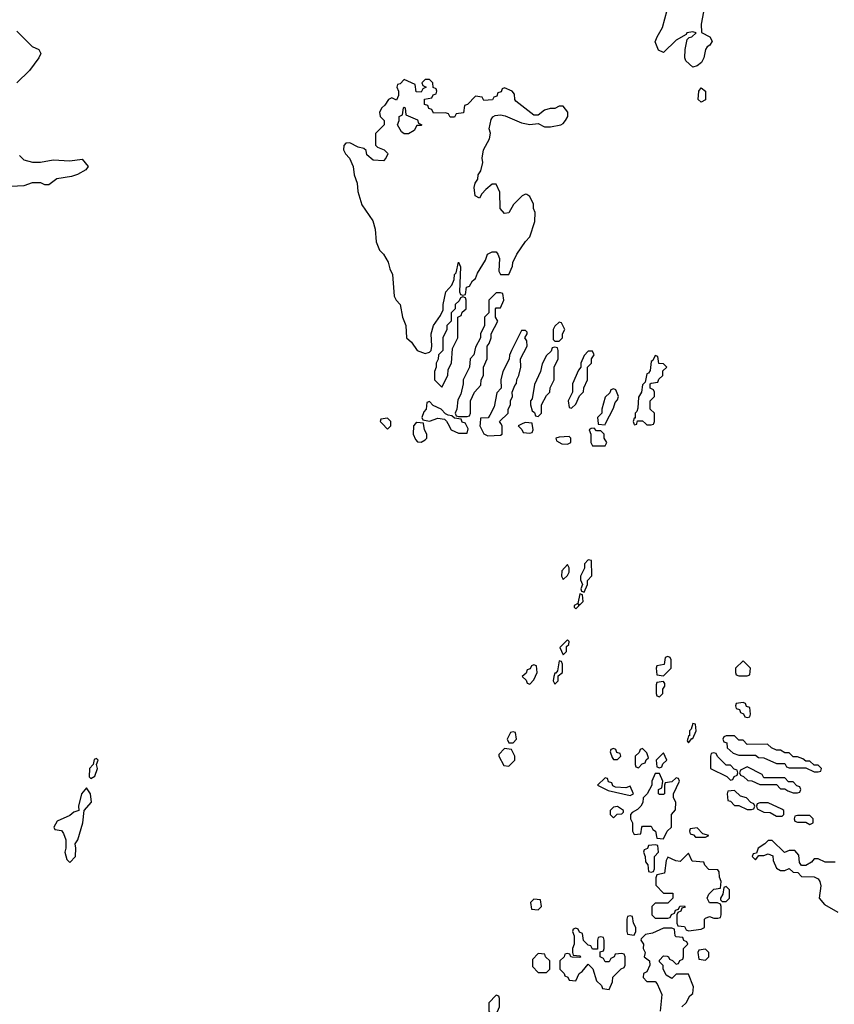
# Model space of a CAD drawing. Header units: inches. Extents: x 2601682 to 2755810, y 449311 to 584050.
# Tile 262 of 505: x 2668670 to 2672567, y 507222 to 511932. Entities that reach past the tile are written whole.
import ezdxf

# ---------------------------------------------------------------- set-up
doc = ezdxf.new("R2010")
doc.units = ezdxf.units.IN
doc.header["$MEASUREMENT"] = 0
for name, color, linetype in [('C6560', 7, 'Continuous'), ('C6561', 7, 'Continuous'), ('C6570', 7, 'Continuous'), ('C6571', 7, 'Continuous')]:
    doc.layers.add(name, color=color, linetype=linetype)

msp = doc.modelspace()

# ---------------------------------------------------------------- linework, layer by layer
at = {"layer": 'C6560', "color": 2, "elevation": 10}
for points in [[(2669038, 508398), (2669026.4, 508393.6), (2669022, 508370), (2669004.7, 508350), (2669002, 508310), (2669010, 508302), (2669030, 508314), (2669042, 508350), (2669038, 508370), (2669046, 508390)], [(2668990, 508258), (2668966, 508230), (2668952, 508170), (2668954, 508150), (2668930, 508142), (2668910, 508126), (2668850, 508098), (2668834, 508070), (2668838, 508058), (2668870, 508054), (2668879.6, 508039.6), (2668891.3, 508010), (2668891.3, 507970), (2668886, 507950), (2668895.3, 507915.3), (2668910, 507901), (2668937.2, 507930), (2668939, 507970), (2668935.3, 507990), (2668948.7, 508010), (2668973.2, 508090), (2668978, 508150), (2669013.2, 508190), (2669008.7, 508230)]]:
    msp.add_lwpolyline(points, close=True, dxfattribs=at)
at = {"layer": 'C6561', "color": 2, "elevation": 6}
for points in [[(2668656.8, 511876.8), (2668730, 511804.7), (2668762, 511790), (2668771.3, 511770), (2668762, 511750), (2668718, 511690), (2668656, 511630)], [(2668670, 511282), (2668690, 511262), (2668731.6, 511251.6), (2668770, 511251.3), (2668830, 511262.8), (2668910, 511257.3), (2668970, 511264.7), (2668998, 511230), (2668986.4, 511213.6), (2668947.5, 511192.5), (2668917.6, 511182.4), (2668848.7, 511171.3), (2668810, 511142), (2668790, 511142), (2668771.6, 511151.6), (2668730, 511151.5), (2668690, 511137.2), (2668630, 511134)]]:
    msp.add_lwpolyline(points, dxfattribs=at)
at = {"layer": 'C6570', "color": 2, "elevation": 10}
for points in [[(2670404, 510000), (2670430, 509974), (2670446, 509990), (2670446, 510000)], [(2670564, 510000), (2670554, 509990), (2670552, 509950), (2670563.6, 509923.6), (2670572.7, 509912.7), (2670590, 509912), (2670610, 509922), (2670618, 509930), (2670618, 509950), (2670606, 509970), (2670602.3, 510000)], [(2670718.3, 510000), (2670734, 509970), (2670770, 509954), (2670810, 509954), (2670815.3, 509975.3), (2670803, 510000)], [(2670872.1, 510000), (2670871.3, 509990), (2670890, 509952), (2670910, 509942), (2670970, 509944.7), (2670978, 509950), (2670978, 509990), (2670972, 510000)], [(2671076.5, 510000), (2671054, 509990), (2671072.7, 509972.7), (2671078, 509958), (2671110, 509954), (2671122, 509958), (2671126, 509970), (2671122.3, 510000)], [(2671437.7, 510000), (2671438, 509998), (2671470, 509994), (2671473, 510000)], [(2671608, 510000), (2671610, 509994), (2671622, 509998), (2671622.5, 510000)], [(2671664, 510000), (2671670, 509994), (2671690, 509994), (2671702, 509998), (2671702.7, 510000)], [(2672570, 507902), (2672523.1, 507903.1), (2672490, 507918), (2672470, 507918), (2672456.9, 507903.1), (2672430, 507886), (2672410, 507886), (2672400.4, 507900.4), (2672396.4, 507936.4), (2672378, 507958), (2672350, 507958), (2672328.7, 507948.7), (2672270, 508006), (2672250, 508006), (2672234, 507990), (2672202, 507970), (2672194, 507946), (2672178, 507942), (2672174, 507930), (2672190, 507914), (2672206, 507934), (2672230, 507934), (2672250, 507942), (2672272, 507932), (2672274, 507910), (2672290, 507874), (2672310, 507862), (2672330, 507862), (2672350, 507872), (2672370, 507854), (2672392.7, 507852.7), (2672410, 507834), (2672470, 507832), (2672490, 507822), (2672498, 507810), (2672502, 507790), (2672494, 507730), (2672519.6, 507699.6), (2672583.6, 507663.6)], [(2671838, 507210), (2671858, 507230), (2671876.4, 507263.6), (2671890, 507274), (2671893.6, 507306.4), (2671870, 507366), (2671810, 507366), (2671790, 507346), (2671762, 507362), (2671748, 507392), (2671748, 507408), (2671730, 507426), (2671730, 507434), (2671750, 507454), (2671767.3, 507452.7), (2671774, 507450), (2671778, 507438), (2671792.7, 507432.7), (2671810, 507414), (2671822, 507418), (2671827.3, 507432.7), (2671842, 507438), (2671846, 507450), (2671846, 507490), (2671866, 507510), (2671862, 507522), (2671847.3, 507527.3), (2671842, 507542), (2671810, 507546), (2671806, 507550), (2671802, 507582), (2671790, 507586), (2671750, 507586), (2671696.9, 507563.1), (2671663.6, 507556.4), (2671643.6, 507536.4), (2671642, 507530), (2671654, 507510), (2671652, 507490), (2671662, 507470), (2671658, 507450), (2671682, 507430), (2671684.7, 507410), (2671670, 507378), (2671654, 507370), (2671652, 507350), (2671670, 507332), (2671710, 507331.3), (2671719.8, 507319.8), (2671742, 507270), (2671734, 507190)]]:
    msp.add_lwpolyline(points, dxfattribs=at)
for points in [[(2671418, 509978), (2671403.6, 509976.4), (2671394, 509970), (2671402, 509950), (2671402, 509910), (2671410, 509894), (2671470, 509894), (2671478, 509910), (2671466, 509930), (2671466, 509950), (2671450, 509966), (2671430, 509966)], [(2671298, 509938), (2671250, 509935.3), (2671234, 509930), (2671238, 509918), (2671263.6, 509903.6), (2671290, 509902), (2671306, 509910), (2671306, 509930)], [(2671390, 509348), (2671372, 509330), (2671371.6, 509308.4), (2671352, 509270), (2671352.7, 509252.7), (2671362, 509230), (2671354, 509210), (2671358, 509198), (2671370, 509194), (2671386, 509230), (2671386, 509250), (2671407.3, 509272.7), (2671406, 509346)], [(2671290, 509326), (2671263.6, 509296.4), (2671262, 509270), (2671270, 509254), (2671290, 509274), (2671298, 509290), (2671298, 509310)], [(2671350, 509186), (2671339.6, 509140.4), (2671322, 509130), (2671322, 509122), (2671330, 509114), (2671346, 509130), (2671342, 509138), (2671350, 509134), (2671366, 509150), (2671362, 509182)], [(2671290, 508966), (2671254, 508930), (2671270, 508894), (2671286, 508910), (2671286, 508934), (2671296.4, 508943.6), (2671298, 508958)], [(2671250, 508866), (2671242, 508818), (2671234, 508806), (2671230, 508806), (2671224.7, 508790), (2671222, 508770), (2671230, 508754), (2671246, 508770), (2671246, 508794), (2671266, 508810), (2671266, 508850), (2671262, 508862)], [(2671770, 508886), (2671758, 508882), (2671752.7, 508847.3), (2671718, 508842), (2671714, 508830), (2671718, 508798), (2671750, 508794), (2671786, 508830), (2671786, 508870), (2671782, 508882)], [(2672130, 508866), (2672094, 508830), (2672094, 508810), (2672098, 508798), (2672110, 508794), (2672150, 508794), (2672162, 508798), (2672166, 508830)], [(2671130, 508846), (2671118, 508842), (2671112.7, 508827.3), (2671098, 508822), (2671092.7, 508807.3), (2671074, 508790), (2671092.7, 508772.7), (2671098, 508758), (2671110, 508754), (2671130, 508774), (2671146, 508810), (2671142, 508842)], [(2671750, 508766), (2671718, 508762), (2671714, 508750), (2671714, 508710), (2671718, 508698), (2671730, 508694), (2671746, 508710), (2671746, 508730), (2671756.4, 508743.6), (2671756.4, 508756.4)], [(2672130, 508666), (2672098, 508662), (2672094, 508650), (2672098, 508638), (2672112.7, 508632.7), (2672118, 508618), (2672132.7, 508612.7), (2672138, 508598), (2672150, 508594), (2672162, 508598), (2672166, 508610), (2672162, 508642), (2672147.3, 508647.3), (2672142, 508662)], [(2671890, 508566), (2671882, 508538), (2671874, 508530), (2671874, 508506), (2671870, 508506), (2671865.4, 508494.6), (2671863.6, 508483.6), (2671870, 508474), (2671886, 508494), (2671890, 508494), (2671906, 508530), (2671902, 508562)], [(2671030, 508526), (2671018, 508522), (2671002, 508490), (2671010, 508474), (2671030, 508474), (2671046, 508490), (2671042, 508522)], [(2672090, 508506), (2672050, 508506), (2672038, 508502), (2672034, 508490), (2672038, 508478), (2672052.7, 508472.7), (2672054, 508450), (2672083.6, 508423.6), (2672110, 508414), (2672190, 508414), (2672203.6, 508403.6), (2672230, 508402), (2672290, 508374), (2672330, 508374), (2672338, 508358), (2672350, 508354), (2672430, 508354), (2672470, 508334), (2672490, 508334), (2672502, 508338), (2672506, 508350), (2672490, 508366), (2672470, 508366), (2672450, 508386), (2672430, 508386), (2672416.4, 508396.4), (2672390, 508406), (2672370, 508406), (2672350, 508426), (2672330, 508426), (2672310, 508438), (2672290, 508438), (2672266, 508450), (2672247.3, 508467.3), (2672150, 508466), (2672130, 508486), (2672110, 508486)], [(2670990, 508446), (2670962, 508418), (2670962, 508410), (2670985.4, 508365.4), (2671010, 508362), (2671038, 508390), (2671038, 508410), (2671022, 508442)], [(2671510, 508446), (2671498, 508442), (2671494, 508430), (2671503.6, 508403.6), (2671510, 508394), (2671530, 508394), (2671546, 508410), (2671542, 508422), (2671527.3, 508427.3), (2671522, 508442)], [(2671650, 508446), (2671638, 508442), (2671632.7, 508427.3), (2671614, 508410), (2671614, 508370), (2671618, 508358), (2671630, 508354), (2671647.3, 508372.7), (2671662, 508378), (2671667.3, 508392.7), (2671678, 508402), (2671670, 508426)], [(2671750, 508426), (2671714, 508390), (2671718, 508358), (2671730, 508354), (2671742, 508358), (2671747.3, 508372.7), (2671766, 508390)], [(2671990, 508426), (2671978, 508422), (2671974, 508410), (2671974, 508350), (2672052.7, 508312.7), (2672070, 508294), (2672082, 508298), (2672087.3, 508312.7), (2672102, 508318), (2672106, 508330), (2672102, 508342), (2672087.3, 508347.3), (2672070, 508366), (2672050, 508366), (2672007.3, 508407.3), (2672002, 508422)], [(2672150, 508358), (2672118, 508342), (2672114, 508330), (2672118, 508318), (2672132.7, 508312.7), (2672152.7, 508292.7), (2672171.6, 508291.6), (2672210, 508274), (2672290, 508274), (2672310, 508254), (2672330, 508254), (2672343.6, 508243.6), (2672370, 508234), (2672390, 508234), (2672402, 508238), (2672406, 508250), (2672402, 508262), (2672387.3, 508267.3), (2672370, 508286), (2672347.3, 508287.3), (2672330, 508306), (2672230, 508306), (2672222, 508322)], [(2671470, 508306), (2671434, 508270), (2671485.4, 508245.4), (2671590, 508222), (2671606, 508230), (2671590, 508266), (2671570, 508258), (2671520.4, 508260.4), (2671507.3, 508267.3), (2671502, 508282), (2671487.3, 508287.3), (2671482, 508302)], [(2671730, 508326), (2671710, 508326), (2671694, 508290), (2671694, 508270), (2671672, 508230), (2671652, 508210), (2671651.6, 508188.4), (2671642, 508170), (2671625.4, 508154.6), (2671599.6, 508140.4), (2671592, 508130), (2671592, 508110), (2671602, 508090), (2671602, 508050), (2671610, 508034), (2671642, 508038), (2671646, 508070), (2671650, 508074), (2671690, 508074), (2671698, 508058), (2671712, 508050), (2671718, 508018), (2671750, 508014), (2671768, 508050), (2671788, 508070), (2671788, 508130), (2671807.3, 508152.7), (2671808, 508190), (2671798, 508210), (2671798, 508230), (2671826, 508290), (2671822, 508302), (2671810, 508306), (2671790, 508286), (2671758, 508282), (2671754, 508270), (2671754, 508230), (2671750, 508226), (2671730, 508226), (2671726, 508230), (2671726, 508250), (2671742, 508258), (2671746, 508290)], [(2672090, 508246), (2672058, 508242), (2672054, 508230), (2672058, 508198), (2672070, 508194), (2672090, 508174), (2672110, 508174), (2672150, 508154), (2672170, 508154), (2672182, 508158), (2672186, 508170), (2672182, 508182), (2672167.3, 508187.3), (2672146, 508210), (2672118, 508218)], [(2671530, 508168), (2671510, 508166), (2671494, 508150), (2671494, 508130), (2671510, 508114), (2671528, 508132), (2671550, 508134), (2671558, 508142), (2671558, 508150)], [(2672250, 508186), (2672210, 508186), (2672198, 508182), (2672194, 508170), (2672198, 508158), (2672230, 508142), (2672259.6, 508139.6), (2672290, 508122), (2672310, 508122), (2672318, 508122), (2672326, 508130), (2672326, 508150), (2672316.4, 508156.4)], [(2672450, 508126), (2672390, 508126), (2672378, 508122), (2672374, 508110), (2672378, 508098), (2672390, 508094), (2672430, 508094), (2672450, 508082), (2672466, 508090), (2672466, 508110)], [(2671910, 508066), (2671878, 508062), (2671874, 508050), (2671878, 508038), (2671892.7, 508032.7), (2671902, 508022), (2671950, 508022), (2671966, 508030), (2671938, 508038)], [(2671710, 507986), (2671678, 507982), (2671672.7, 507967.3), (2671658, 507962), (2671654, 507950), (2671662, 507930), (2671663.6, 507903.6), (2671674, 507890), (2671678, 507858), (2671690, 507854), (2671702, 507858), (2671706, 507870), (2671706, 507930), (2671726, 507950), (2671722, 507982)], [(2671870, 507946), (2671830, 507906), (2671808.4, 507908.4), (2671770, 507926), (2671762, 507910), (2671754, 507850), (2671718, 507842), (2671712.7, 507827.3), (2671712.7, 507792.7), (2671750, 507754), (2671794, 507754), (2671794, 507730), (2671770, 507706), (2671710, 507706), (2671694, 507690), (2671694, 507650), (2671710, 507634), (2671770, 507634), (2671782, 507638), (2671787.3, 507652.7), (2671802, 507658), (2671807.3, 507672.7), (2671822, 507678), (2671827.3, 507692.7), (2671850, 507694), (2671852.7, 507687.3), (2671838, 507682), (2671832.7, 507667.3), (2671818, 507662), (2671814, 507650), (2671814, 507610), (2671818, 507598), (2671850, 507594), (2671858, 507578), (2671870, 507574), (2671930, 507582), (2671946, 507590), (2671946, 507630), (2671950, 507634), (2671970, 507642), (2671990, 507634), (2672010, 507634), (2672022, 507638), (2672026, 507650), (2672026, 507690), (2672022, 507702), (2672007.3, 507707.3), (2671970, 507708), (2671958, 507730), (2671966, 507750), (2671990, 507774), (2672022, 507778), (2672026, 507810), (2672018, 507830), (2672016.4, 507856.4), (2672010, 507866), (2671967.3, 507867.3), (2671947.3, 507887.3), (2671942, 507902), (2671887.3, 507907.3)], [(2672050, 507786), (2672038, 507782), (2672034, 507750), (2672022, 507730), (2672022, 507722), (2672030, 507714), (2672050, 507714), (2672066, 507730), (2672066, 507770)], [(2671130, 507726), (2671114, 507710), (2671118, 507678), (2671150, 507674), (2671166, 507690), (2671162, 507722)], [(2671590, 507646), (2671578, 507642), (2671574, 507630), (2671574, 507570), (2671578, 507558), (2671610, 507554), (2671618, 507570), (2671618, 507590), (2671606, 507610), (2671602, 507642)], [(2671330, 507586), (2671318, 507582), (2671314, 507570), (2671322, 507550), (2671322, 507510), (2671314, 507490), (2671314, 507470), (2671318, 507458), (2671350, 507454), (2671354, 507450), (2671350, 507446), (2671312.7, 507447.3), (2671306, 507450), (2671302, 507462), (2671290, 507466), (2671278, 507462), (2671274, 507450), (2671254, 507430), (2671254, 507390), (2671274, 507370), (2671278, 507358), (2671292.7, 507352.7), (2671298, 507338), (2671330, 507334), (2671346, 507370), (2671360.4, 507379.6), (2671390, 507414), (2671411.6, 507391.6), (2671430, 507334), (2671452.7, 507312.7), (2671458, 507298), (2671490, 507294), (2671506, 507330), (2671507.3, 507352.7), (2671547.3, 507392.7), (2671562, 507398), (2671566, 507410), (2671566, 507450), (2671562, 507462), (2671550, 507466), (2671518, 507462), (2671514, 507450), (2671498, 507442), (2671490, 507426), (2671470, 507426), (2671462, 507442), (2671446, 507450), (2671446, 507474), (2671462, 507478), (2671466, 507490), (2671466, 507530), (2671462, 507542), (2671450, 507546), (2671438, 507542), (2671434, 507530), (2671434, 507486), (2671410, 507486), (2671402, 507502), (2671390, 507506), (2671367.3, 507527.3), (2671362, 507562), (2671347.3, 507567.3), (2671342, 507582)], [(2671150, 507466), (2671123.6, 507436.4), (2671123.6, 507403.6), (2671150, 507374), (2671190, 507374), (2671206, 507390), (2671206, 507430), (2671186, 507450), (2671182, 507462)], [(2671950, 507486), (2671918, 507482), (2671914, 507470), (2671918, 507438), (2671950, 507434), (2671966, 507450), (2671966, 507470)], [(2670950, 507266), (2670914, 507230), (2670914, 507190), (2670930, 507174), (2670950, 507174), (2670966, 507210), (2670966, 507250), (2670962, 507262)]]:
    msp.add_lwpolyline(points, close=True, dxfattribs=at)
at = {"layer": 'C6571', "color": 2}
for points, elevation in [([(2671940.5, 511970), (2671930.6, 511910.6), (2671931.3, 511871.3), (2671972, 511850), (2671982, 511830), (2671971.3, 511810), (2671958, 511802), (2671950.8, 511789.2), (2671943.1, 511750), (2671931.8, 511728.2), (2671910, 511712.3), (2671890, 511706), (2671856, 511736), (2671852.3, 511750), (2671853.6, 511790), (2671863.1, 511836.9), (2671873.2, 511846.8), (2671886, 511850), (2671906, 511870), (2671890, 511874), (2671862, 511870), (2671858, 511862), (2671810, 511834), (2671750, 511775.3), (2671726.3, 511786.3), (2671710, 511826), (2671719, 511850), (2671745.6, 511894.4), (2671790, 512062)], 6), ([(2670972, 510000), (2670966, 510010), (2671006, 510050), (2671006, 510070), (2671018, 510090), (2671018, 510110), (2671028, 510130), (2671026, 510150), (2671038, 510182), (2671047.3, 510192.7), (2671048.4, 510211.6), (2671058, 510230), (2671068, 510270), (2671066, 510310), (2671098, 510370), (2671096.4, 510396.4), (2671086, 510410), (2671098, 510430), (2671098, 510438), (2671090, 510446), (2671070, 510446), (2671022, 510350), (2671012.7, 510327.3), (2671011.6, 510308.4), (2670982, 510250), (2670972, 510210), (2670974, 510170), (2670952.7, 510147.3), (2670939.6, 510080.4), (2670919.6, 510040.4), (2670911.6, 510028.4), (2670874, 510026), (2670872.1, 510000)], 10), ([(2671702.7, 510000), (2671706, 510010), (2671706, 510050), (2671686, 510070), (2671686, 510110), (2671706, 510130), (2671706, 510150), (2671702, 510162), (2671686, 510170), (2671686, 510190), (2671690, 510194), (2671722, 510198), (2671727.3, 510212.7), (2671746, 510230), (2671747.3, 510252.7), (2671766, 510270), (2671750, 510286), (2671727.3, 510287.3), (2671722, 510322), (2671710, 510326), (2671698, 510302), (2671690, 510298), (2671685.4, 510254.6), (2671678, 510242), (2671670, 510238), (2671662, 510198), (2671650, 510186), (2671644.7, 510150), (2671630, 510126), (2671626.4, 510073.6), (2671622, 510058), (2671614, 510050), (2671614, 510026), (2671610, 510026), (2671604.7, 510010), (2671608, 510000)], 10), ([(2671473, 510000), (2671510, 510074), (2671518, 510102), (2671530, 510114), (2671534, 510130), (2671522, 510162), (2671510, 510166), (2671498, 510162), (2671492.7, 510147.3), (2671470, 510126), (2671454, 510070), (2671454, 510050), (2671434, 510030), (2671437.7, 510000)], 10), ([(2670803, 510000), (2670802, 510002), (2670787.3, 510007.3), (2670782, 510022), (2670750, 510026), (2670738, 510038), (2670720.4, 510040.4), (2670707.3, 510047.3), (2670686, 510070), (2670647.3, 510087.3), (2670630, 510106), (2670618, 510102), (2670614, 510070), (2670603.6, 510056.4), (2670594, 510030), (2670598, 510018), (2670630, 510012), (2670670, 510026), (2670702, 510022), (2670712, 510012), (2670718.3, 510000)], 10), ([(2670446, 510000), (2670446, 510010), (2670430, 510026), (2670398, 510022), (2670394, 510010), (2670404, 510000)], 10), ([(2670602.3, 510000), (2670602, 510002), (2670570, 510006), (2670564, 510000)], 10), ([(2671122.3, 510000), (2671122, 510002), (2671090, 510006), (2671076.5, 510000)], 10), ([(2671622.5, 510000), (2671626, 510014), (2671650, 510014), (2671664, 510000)], 10)]:
    msp.add_lwpolyline(points, dxfattribs=dict(at, elevation=elevation))
for points, elevation in [([(2670630, 511646), (2670610, 511646), (2670594, 511630), (2670598, 511618), (2670614, 511610), (2670598, 511602), (2670590, 511586), (2670567.3, 511587.3), (2670562, 511622), (2670510, 511646), (2670490, 511626), (2670478, 511622), (2670474, 511610), (2670482, 511590), (2670482, 511570), (2670472.7, 511547.3), (2670450, 511558), (2670434, 511550), (2670416.9, 511523.1), (2670402, 511510), (2670392, 511490), (2670394, 511470), (2670414, 511450), (2670414, 511430), (2670372.7, 511387.3), (2670372.7, 511332.7), (2670382, 511322), (2670414, 511310), (2670430, 511294), (2670432, 511290), (2670422, 511270), (2670410, 511258), (2670360.4, 511260.4), (2670330, 511286), (2670327.3, 511307.3), (2670316.4, 511316.4), (2670290, 511322), (2670250, 511342.7), (2670230, 511341.2), (2670220.7, 511330), (2670219.1, 511310), (2670228, 511290), (2670247.3, 511270), (2670266, 511230), (2670270.8, 511190), (2670284, 511150), (2670287.3, 511110), (2670306.2, 511046.2), (2670358.8, 510970), (2670370.7, 510930), (2670374.8, 510870), (2670391, 510830), (2670410.5, 510810.5), (2670433, 510773), (2670440.5, 510740.5), (2670453.7, 510713.7), (2670461, 510610), (2670470.7, 510590.7), (2670490.7, 510570), (2670500.7, 510510), (2670517.3, 510470), (2670521, 510410), (2670544.7, 510390), (2670572, 510350), (2670610, 510336), (2670630, 510342), (2670638, 510350), (2670642, 510370), (2670639, 510430), (2670649.3, 510470), (2670683.1, 510516.9), (2670695.3, 510544.7), (2670695.3, 510570), (2670709, 510630), (2670738, 510662), (2670748.7, 510690), (2670750, 510714), (2670758, 510722), (2670770, 510772), (2670778, 510750), (2670774, 510630), (2670778, 510618), (2670790, 510614), (2670802, 510618), (2670807.3, 510652.7), (2670822, 510658), (2670836.4, 510683.6), (2670850, 510694), (2670860.2, 510719.8), (2670898, 510782), (2670908.7, 510810), (2670930, 510822), (2670950, 510822), (2670958, 510810), (2670964.7, 510790), (2670962, 510730), (2670970, 510714), (2671010, 510714), (2671027.3, 510752.7), (2671028.4, 510771.6), (2671048, 510810), (2671090, 510872), (2671110, 510894), (2671133.6, 510966.4), (2671135.3, 511010), (2671128, 511030), (2671128, 511050), (2671110, 511086), (2671096.4, 511096.4), (2671090, 511098), (2671074, 511090), (2671031.6, 511048.4), (2671010, 511008), (2670990, 511006), (2670968.9, 511028.9), (2670967.3, 511107.3), (2670950, 511146), (2670930, 511146), (2670899.6, 511120.4), (2670881, 511099), (2670870, 511078), (2670849, 511090), (2670844, 511130), (2670849.2, 511150.8), (2670862, 511170), (2670864, 511190), (2670875.3, 511210), (2670885.2, 511250), (2670882.7, 511270), (2670889.4, 511310), (2670917.5, 511362.5), (2670922.7, 511390), (2670916, 511410), (2670925.6, 511454.4), (2670932.9, 511467.1), (2670945.2, 511474.8), (2670970, 511477.3), (2670993, 511473), (2671070, 511438.8), (2671110, 511431), (2671150, 511436), (2671179.8, 511419.8), (2671210, 511419.1), (2671258, 511430), (2671270, 511436), (2671281.2, 511450), (2671292.7, 511470), (2671292.3, 511490), (2671270, 511518), (2671250, 511518), (2671230, 511508), (2671207.3, 511507.3), (2671181, 511499), (2671150, 511475.3), (2671130, 511475.3), (2671043.1, 511543.1), (2671038, 511550), (2671036.4, 511576.4), (2671026, 511590), (2670990, 511606), (2670978, 511602), (2670972.7, 511587.3), (2670958, 511582), (2670952.7, 511567.3), (2670938, 511562), (2670931.6, 511548.4), (2670890, 511546), (2670882, 511562), (2670850, 511566), (2670812.7, 511527.3), (2670798, 511522), (2670792.7, 511487.3), (2670758, 511482), (2670750, 511466), (2670730, 511466), (2670722, 511482), (2670707.3, 511487.3), (2670650, 511486), (2670642, 511502), (2670627.3, 511507.3), (2670622, 511522), (2670607.3, 511527.3), (2670607.3, 511552.7), (2670642, 511558), (2670647.3, 511572.7), (2670662, 511578), (2670666, 511590), (2670662, 511602), (2670647.3, 511607.3), (2670646, 511630)], 10), ([(2671930, 511538), (2671916, 511550), (2671919.5, 511590), (2671930, 511606.8), (2671950.3, 511590.4), (2671950, 511549)], 6), ([(2670510, 511386), (2670496.4, 511396.4), (2670478, 511430), (2670486, 511450), (2670486, 511470), (2670502, 511478), (2670506, 511510), (2670510, 511514), (2670514, 511510), (2670518, 511478), (2670572.7, 511452.7), (2670578, 511438), (2670594, 511430), (2670590, 511426), (2670570, 511426), (2670556.9, 511403.1), (2670530, 511386)], 10), ([(2670790, 510606), (2670778, 510602), (2670772.7, 510587.3), (2670754, 510570), (2670754, 510550), (2670734, 510530), (2670734, 510490), (2670714, 510470), (2670714, 510450), (2670694, 510410), (2670694, 510350), (2670674, 510330), (2670671.6, 510308.4), (2670662, 510290), (2670662, 510270), (2670654, 510250), (2670654, 510210), (2670690, 510174), (2670718, 510230), (2670720.4, 510259.6), (2670735.3, 510290), (2670740.4, 510359.6), (2670766, 510410), (2670766, 510510), (2670782, 510518), (2670787.3, 510532.7), (2670806, 510550), (2670806, 510590), (2670802, 510602)], 10), ([(2670970, 510626), (2670950, 510626), (2670914, 510590), (2670914, 510530), (2670894, 510510), (2670894, 510470), (2670874, 510430), (2670874, 510410), (2670850, 510366), (2670842, 510330), (2670824.7, 510310), (2670822, 510270), (2670792, 510210), (2670792, 510190), (2670779.6, 510140.4), (2670765.4, 510114.6), (2670762, 510070), (2670754, 510050), (2670758, 510038), (2670770, 510034), (2670810, 510034), (2670822, 510038), (2670826, 510050), (2670826, 510110), (2670846, 510150), (2670876.4, 510183.6), (2670878, 510210), (2670888, 510230), (2670888, 510270), (2670906, 510310), (2670906, 510370), (2670916.4, 510383.6), (2670926, 510410), (2670926, 510430), (2670958, 510490), (2670946, 510510), (2670946, 510550), (2670950, 510554), (2670970, 510554), (2670986, 510590), (2670982, 510622)], 10), ([(2671250, 510486), (2671230, 510466), (2671222, 510450), (2671222, 510402), (2671230, 510394), (2671250, 510394), (2671266, 510410), (2671266, 510430), (2671278, 510450), (2671262, 510482)], 10), ([(2671230, 510366), (2671218, 510362), (2671212.7, 510347.3), (2671190, 510326), (2671170, 510286), (2671162, 510250), (2671132.7, 510187.3), (2671122, 510118), (2671114, 510110), (2671114, 510090), (2671122, 510062), (2671132.7, 510052.7), (2671138, 510038), (2671150, 510034), (2671166, 510050), (2671166, 510090), (2671190, 510134), (2671206, 510150), (2671208.4, 510171.6), (2671226, 510210), (2671226, 510270), (2671246, 510310), (2671246, 510350), (2671242, 510362)], 10), ([(2671410, 510346), (2671390, 510346), (2671370, 510326), (2671354, 510290), (2671354, 510270), (2671343.6, 510256.4), (2671314, 510190), (2671314, 510150), (2671294, 510110), (2671298, 510078), (2671310, 510074), (2671330, 510094), (2671347.3, 510132.7), (2671367.3, 510152.7), (2671368.4, 510171.6), (2671386, 510210), (2671386, 510270), (2671406, 510290), (2671406, 510310), (2671418, 510330)], 10)]:
    msp.add_lwpolyline(points, close=True, dxfattribs=dict(at, elevation=elevation))

doc.saveas('drawing.dxf')
